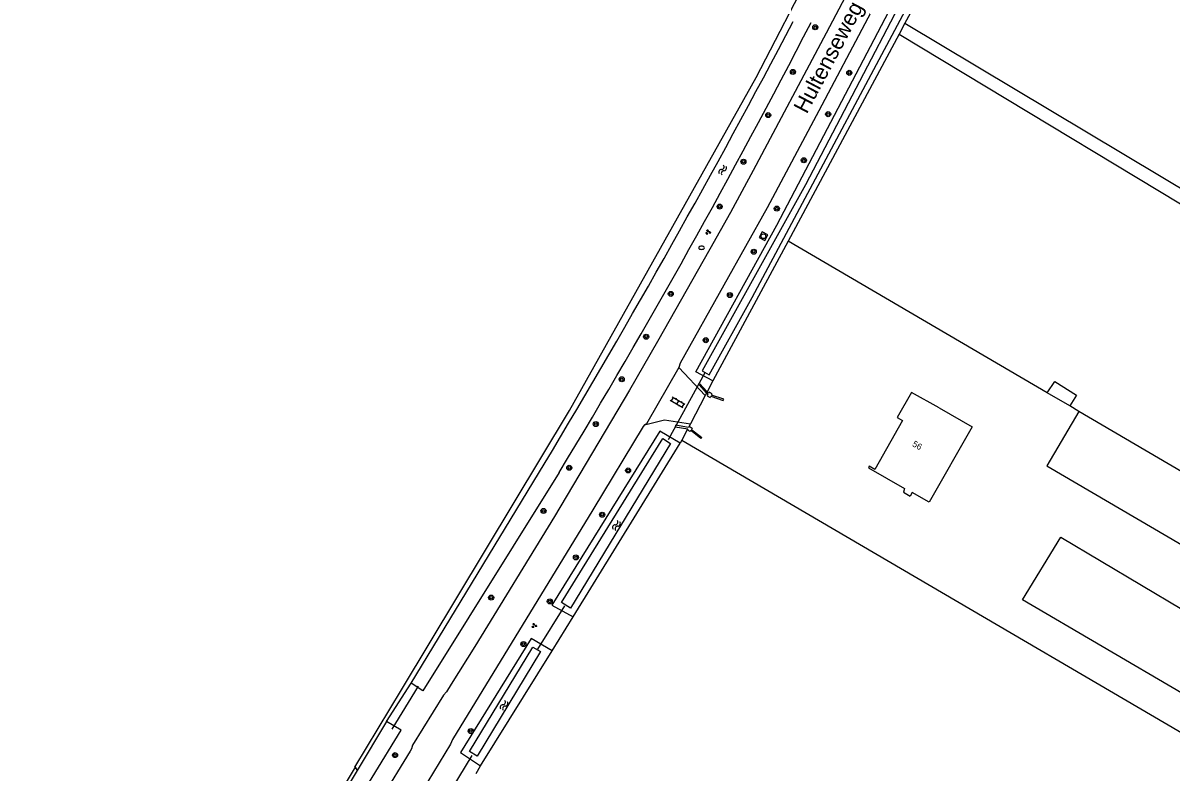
# Model space of a CAD drawing. Extents: x 124000 to 129000, y 395500 to 397503.
# Drawn here: x 125816.4 to 125998.3, y 396718.9 to 396837.7 of the extents above; entities that cross this region are included whole.
import ezdxf

# ---------------------------------------------------------------- set-up
doc = ezdxf.new("R2010")
doc.units = 0
for name, color, linetype in [('gg-afsc-draadraster', 7, 'Continuous'), ('gg-afsc-lijn draadraster', 7, 'Continuous'), ('gg-afsc-muur', 7, 'Continuous'), ('gg-anno-huisnummerreeks BGT', 7, 'Continuous'), ('gg-anno-openbare ruimte label', 7, 'Continuous'), ('gg-bbg-gedigitaliseerde bijgebouw', 7, 'Continuous'), ('gg-bbg-hoofdgebouw', 7, 'Continuous'), ('gg-knt-bronhoudergrens', 7, 'Continuous'), ('gg-knt-verharding', 7, 'Continuous'), ('gg-kntw-bovenkant insteek waterloop', 7, 'Continuous'), ('gg-kntw-waterlijn', 7, 'Continuous'), ('gg-kwrk-duiker nz buis', 7, 'Continuous'), ('gt-grn-groengrens', 7, 'Continuous'), ('gt-grn-vlakafsluiter', 7, 'Continuous'), ('gt-grn-weggrens', 7, 'Continuous'), ('gt-symb-boom', 7, 'Continuous'), ('gt-symb-brandkraan', 7, 'Continuous'), ('gt-symb-groenvak', 7, 'Continuous'), ('gt-symb-klinker verharding', 7, 'Continuous'), ('gt-symb-rioolschacht', 7, 'Continuous'), ('gt-symb-watersymbool', 7, 'Continuous')]:
    doc.layers.add(name, color=color, linetype=linetype)

# ---------------------------------------------------------------- blocks, each defined once
blk = doc.blocks.new('gt0-BOOM')
at = {"layer": 'gt-symb-boom'}
for radius in [0.4, 0.2]:
    blk.add_circle((0, 0), radius, dxfattribs=at)
blk = doc.blocks.new('gt0-GRVAK')
at = {"layer": 'gt-symb-groenvak'}
for p, q in [((-0.11, 0.19), (-0.23, 0.24)), ((-0.18, 0.15), (0.09, 0.15)), ((-0.09, 0.21), (-0.16, 0.32)), ((-0.05, 0.21), (-0.05, 0.39)), ((0, 0.21), (0.06, 0.32)), ((0.01, 0.19), (0.13, 0.24)), ((0.26, -0.05), (0.2, 0.06)), ((0.3, -0.05), (0.3, 0.13)), ((0.35, -0.05), (0.41, 0.06)), ((-0.25, -0.23), (-0.36, -0.18)), ((-0.32, -0.26), (-0.05, -0.26)), ((-0.23, -0.21), (-0.29, -0.09)), ((-0.18, -0.2), (-0.18, -0.02)), ((-0.14, -0.21), (-0.07, -0.09)), ((-0.12, -0.23), (0, -0.18)), ((0.24, -0.07), (0.12, -0.02)), ((0.17, -0.11), (0.44, -0.11)), ((0.37, -0.07), (0.49, -0.02))]:
    blk.add_line(p, q, dxfattribs=at)
blk = doc.blocks.new('gt0-WA')
at = {"layer": 'gt-symb-watersymbool'}
for centre, start, end in [((-0.32, 0.02), 28.0725, 151.9275), ((0.43, 0.42), 208.0725, 331.9275), ((-0.32, -0.43), 28.0725, 151.9275), ((0.43, -0.03), 208.0725, 331.9275)]:
    blk.add_arc(centre, 0.425, start, end, dxfattribs=at)
blk = doc.blocks.new('gt0-KL1')
at = {"layer": 'gt-symb-klinker verharding'}
for p, q in [((-1.15, 0.3), (1.15, 0.3)), ((-1, -0.3), (-1, 0.3)), ((-0.5, 0.3), (-0.5, 0.45)), ((0, -0.3), (0, 0.3)), ((0.5, 0.3), (0.5, 0.45)), ((1, -0.3), (1, 0.3)), ((-1.15, -0.3), (1.15, -0.3)), ((-0.5, -0.45), (-0.5, -0.3)), ((0.5, -0.45), (0.5, -0.3))]:
    blk.add_line(p, q, dxfattribs=at)
blk = doc.blocks.new('gt0-BR')
at = {"layer": 'gt-symb-brandkraan'}
for centre, radius, start, end in [((-0.24, 0), 0.206, 107.5669, 252.4331), ((0.6, -2.66), 3, 106.892, 107.5669), ((0, -0.69), 0.938, 73.108, 106.892), ((-0.6, -2.66), 3, 72.4331, 73.108), ((0.24, 0), 0.206, 287.567, 72.4331), ((0.6, 2.66), 3, 252.4331, 253.108), ((0, 0.69), 0.938, 253.108, 286.8921), ((-0.6, 2.66), 3, 286.8921, 287.567)]:
    blk.add_arc(centre, radius, start, end, dxfattribs=at)
blk = doc.blocks.new('gt0-RS')
at = {"layer": 'gt-symb-rioolschacht'}
blk.add_lwpolyline([(-0.5, -0.5), (0.5, -0.5), (0.5, 0.5), (-0.5, 0.5)], close=True, dxfattribs=at)
blk.add_circle((0, 0), 0.375, dxfattribs=at)

msp = doc.modelspace()

# ---------------------------------------------------------------- linework, layer by layer
at = {"layer": 'gg-afsc-draadraster'}
for p, q in [((125978.66, 396779.06), (125937.6, 396803.11)), ((125982.23, 396776.97), (125978.66, 396779.06)), ((125983.66, 396776.12), (125982.23, 396776.97))]:
    msp.add_line(p, q, dxfattribs=at)
msp.add_lwpolyline([(125955.18, 396835.88), (126071.5, 396765.76), (126079.09, 396762.46), (126109.52, 396749.36), (126112.56, 396747.77)], dxfattribs=at)
at = {"layer": 'gg-afsc-lijn draadraster'}
for p, q in [((125978.66, 396779.06), (125937.6, 396803.11)), ((125982.23, 396776.97), (125978.66, 396779.06)), ((125983.66, 396776.12), (125982.23, 396776.97))]:
    msp.add_line(p, q, dxfattribs=at)
msp.add_lwpolyline([(125955.18, 396835.88), (126071.5, 396765.76), (126079.09, 396762.46), (126109.52, 396749.36), (126112.56, 396747.77)], dxfattribs=at)
at = {"layer": 'gg-afsc-muur'}
for points in [[(125924.78, 396779.2), (125923.64, 396780.49), (125923.5, 396780.34), (125924.68, 396779.01)], [(125924.68, 396779.01), (125924.89, 396778.77), (125924.79, 396778.6), (125925.24, 396778.31), (125925.36, 396778.52), (125927.32, 396777.83), (125927.41, 396778.05), (125925.47, 396778.69), (125925.58, 396778.89), (125925.11, 396779.17), (125924.99, 396778.96), (125924.78, 396779.2)], [(125921.93, 396773.75), (125921.82, 396773.54), (125919.76, 396773.93), (125919.72, 396773.68), (125921.72, 396773.35), (125921.62, 396773.17)], [(125921.93, 396773.75), (125922.42, 396773.46), (125922.31, 396773.26), (125923.92, 396771.97), (125923.8, 396771.79), (125922.2, 396773.09), (125922.08, 396772.92), (125921.62, 396773.17)]]:
    msp.add_lwpolyline(points, dxfattribs=at)
at = {"layer": 'gg-bbg-gedigitaliseerde bijgebouw'}
msp.add_line((126000, 396766.55), (125983.66, 396776.12), dxfattribs=at)
for points in [[(125983.66, 396776.12), (125978.61, 396767.47), (126000, 396754.97)], [(126000, 396731.46), (125974.73, 396746.26), (125980.82, 396756.16), (126000, 396744.74)]]:
    msp.add_lwpolyline(points, dxfattribs=at)
at = {"layer": 'gg-bbg-hoofdgebouw'}
msp.add_line((125957.29, 396763.24), (125956.95, 396762.66), dxfattribs=at)
for points in [[(125961.52, 396776.66), (125957.17, 396779.13), (125954.9, 396775.16), (125955.76, 396774.69), (125951.35, 396766.91), (125950.47, 396767.41), (125950.34, 396767.19), (125956.06, 396763.91), (125955.87, 396763.29), (125956.95, 396762.66)], [(125961.52, 396776.66), (125966.78, 396773.66), (125959.97, 396761.7), (125957.29, 396763.24)]]:
    msp.add_lwpolyline(points, dxfattribs=at)
at = {"layer": 'gg-knt-bronhoudergrens'}
msp.add_line((125956.12, 396837.62), (126075.95, 396765.91), dxfattribs=at)
msp.add_lwpolyline([(125978.66, 396779.06), (125979.88, 396780.85), (125983.31, 396778.7), (125982.23, 396776.97)], dxfattribs=at)
at = {"layer": 'gg-knt-verharding'}
for p, q in [((125920.28, 396783.05), (125924.49, 396778.64)), ((125914.86, 396773.96), (125918.01, 396774.79)), ((125918.01, 396774.79), (125922.13, 396774.12))]:
    msp.add_line(p, q, dxfattribs=at)
for points in [[(125983.13, 396905.99), (125979.55, 396896.93), (125976.99, 396890.93), (125974.62, 396886), (125966.68, 396870.14), (125958.6, 396854.36), (125950.26, 396838.46), (125942.5, 396823.73), (125934.27, 396808.37), (125927.43, 396796.12), (125920.49, 396783.75), (125920.28, 396783.05)], [(125951.27, 396850.56), (125943.64, 396836.08), (125932.08, 396814.3), (125928.47, 396807.64), (125925.23, 396801.85), (125916.93, 396787.18), (125912.48, 396779.5), (125900.59, 396759.44), (125888.01, 396738.85), (125884.25, 396732.85), (125883.47, 396731.64), (125883.03, 396731.12), (125878.13, 396723.2), (125877.94, 396722.63), (125877.75, 396722.26), (125868.57, 396707.26)], [(125920.28, 396783.05), (125915.18, 396774.15), (125914.86, 396773.96)], [(125914.86, 396773.96), (125914.64, 396773.71), (125906.7, 396760.52), (125884.44, 396724.13), (125884.13, 396723.38), (125879.62, 396715.96), (125879.27, 396715.67), (125862.58, 396688.43), (125855.26, 396676.57), (125847.89, 396664.71), (125840.43, 396652.97), (125835.47, 396645.41), (125831.37, 396639.31), (125831.17, 396638.85)]]:
    msp.add_lwpolyline(points, dxfattribs=at)
at = {"layer": 'gg-kntw-bovenkant insteek waterloop'}
for p, q in [((125956.12, 396837.62), (125955.18, 396835.88)), ((125955.18, 396835.88), (125937.6, 396803.11)), ((125937.6, 396803.11), (125925.7, 396780.95)), ((125903.58, 396743.55), (125920.52, 396771.06)), ((125877.91, 396733.05), (125898.99, 396767.76)), ((125888.89, 396719.93), (125900.21, 396738.14)), ((125874, 396726.97), (125869.33, 396719.19))]:
    msp.add_line(p, q, dxfattribs=at)
for points in [[(125925.7, 396780.95), (125922.98, 396782.39), (125935.85, 396805.65), (125955.26, 396842.78), (125975.59, 396882.94)], [(125978.63, 396881.54), (125958.05, 396841.21), (125956.12, 396837.62)], [(125920.52, 396771.06), (125917.29, 396772.98), (125900.19, 396745.38), (125903.58, 396743.55)], [(125901.36, 396766.43), (125879.75, 396731.84), (125877.91, 396733.05)], [(125900.21, 396738.14), (125896.91, 396740.1), (125885.71, 396722.07), (125888.89, 396719.93)], [(125816.4, 396635.37), (125817.9, 396634.28), (125830.69, 396651.97), (125844.16, 396673.05), (125876.3, 396725.61), (125874, 396726.97)], [(125869.33, 396719.19), (125856.69, 396698.15), (125840.15, 396671.7), (125825.6, 396648.96), (125817.77, 396637.4)]]:
    msp.add_lwpolyline(points, dxfattribs=at)
for centre, radius, start, end in [((124676.17, 397501.47), 1426.04, 329.03547, 332.2685), ((124856.93, 397397.59), 1220.32, 328.85494, 332.69204)]:
    msp.add_arc(centre, radius, start, end, dxfattribs=at)
at = {"layer": 'gg-kntw-waterlijn'}
for points in [[(125995.14, 396938.45), (125993.58, 396935.93), (125991.02, 396921.01), (125989.34, 396914.74), (125986.06, 396904.57), (125983.53, 396897.74), (125979.71, 396888.82), (125976.31, 396882.35), (125963.64, 396856.68), (125940.36, 396812.03), (125923.99, 396782.52), (125925.12, 396781.89), (125931.91, 396794.14), (125962.06, 396850.73), (125979.3, 396884.97), (125984.71, 396896.53), (125986.64, 396901.86), (125991.36, 396916.87), (125992.75, 396923.04), (125994.96, 396935.49), (125996.55, 396937.78), (125995.14, 396938.45)], [(125901.74, 396745.8), (125917.78, 396771.79), (125918.99, 396771.04), (125903.14, 396744.92), (125901.74, 396745.8)], [(125887.12, 396722.2), (125897.18, 396738.76), (125898.38, 396738.03), (125888.33, 396721.48), (125887.12, 396722.2)]]:
    msp.add_lwpolyline(points, dxfattribs=at)
at = {"layer": 'gg-kwrk-duiker nz buis'}
for p, q in [((125918.67, 396771.67), (125924.48, 396782.27)), ((125897.95, 396738.44), (125902.25, 396745.28)), ((125874.9, 396725.75), (125879.07, 396732.57)), ((125883.38, 396714.66), (125887.54, 396721.56))]:
    msp.add_line(p, q, dxfattribs=at)
at = {"layer": 'gt-grn-groengrens'}
for p, q in [((125925.7, 396780.95), (125924.78, 396779.2)), ((125924.68, 396779.01), (125924.49, 396778.64)), ((125922.13, 396774.12), (125921.93, 396773.75)), ((125921.62, 396773.17), (125920.79, 396771.57)), ((125920.79, 396771.57), (125920.52, 396771.06)), ((125900.21, 396738.14), (125903.58, 396743.55)), ((125874, 396726.97), (125877.91, 396733.05)), ((125869.01, 396719.7), (125869.33, 396719.19)), ((125888.17, 396718.71), (125888.89, 396719.93))]:
    msp.add_line(p, q, dxfattribs=at)
for points in [[(125869.01, 396719.7), (125869, 396719.71), (125876.35, 396731.99), (125902.97, 396776.26), (125932.54, 396829.04), (125969.1, 396899.65), (125975.16, 396917.03), (125977.91, 396927.8), (125979.3, 396946.81)], [(125869.01, 396719.7), (125856.74, 396699.22), (125817.5, 396637.61), (125817.77, 396637.4)]]:
    msp.add_lwpolyline(points, dxfattribs=at)
at = {"layer": 'gt-grn-vlakafsluiter'}
msp.add_lwpolyline([(125920.79, 396771.57), (126036.78, 396703.61), (126021.7, 396677.62), (126061.49, 396683.19), (126068.79, 396689.8)], dxfattribs=at)
at = {"layer": 'gt-grn-weggrens'}
msp.add_line((125924.49, 396778.64), (125922.13, 396774.12), dxfattribs=at)

# ---------------------------------------------------------------- block references
at = {"layer": 'gt-symb-boom'}
for p in [(125941.91, 396836.99), (125938.37, 396829.92), (125947.31, 396829.77), (125934.46, 396823.07), (125943.96, 396823.22), (125930.54, 396815.69), (125940.1, 396815.92), (125926.77, 396808.57), (125935.83, 396808.26), (125932.17, 396801.42), (125919.03, 396794.74), (125928.39, 396794.55), (125915.13, 396787.94), (125924.56, 396787.4), (125911.26, 396781.2), (125907.15, 396774.11), (125902.95, 396767.17), (125912.27, 396766.75), (125898.86, 396760.33), (125908.16, 396759.74), (125904, 396752.97), (125890.57, 396746.59), (125899.86, 396745.99), (125895.68, 396739.23), (125887.34, 396725.45), (125875.34, 396721.63)]:
    msp.add_blockref('gt0-BOOM', p, dxfattribs=at)
at = {"layer": 'gt-symb-brandkraan'}
msp.add_blockref('gt0-BR', (125923.9, 396802.04), dxfattribs=at)
at = {"layer": 'gt-symb-groenvak'}
for p in [(125924.93, 396804.53), (125897.38, 396742.16)]:
    msp.add_blockref('gt0-GRVAK', p, dxfattribs=at)
at = {"layer": 'gt-symb-klinker verharding', "rotation": 149.58676936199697}
msp.add_blockref('gt0-KL1', (125920.09, 396777.54), dxfattribs=at)
at = {"layer": 'gt-symb-rioolschacht', "rotation": -116.79556491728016}
msp.add_blockref('gt0-RS', (125933.71, 396803.88), dxfattribs=at)
at = {"layer": 'gt-symb-watersymbool'}
for p, rotation in [((125927.22, 396814.31), 62.40963046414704), ((125910.39, 396757.98), 62.40963046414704), ((125892.58, 396729.46), 62.40963046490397)]:
    msp.add_blockref('gt0-WA', p, dxfattribs=dict(at, rotation=rotation))

# ---------------------------------------------------------------- texts
at = {"layer": 'gg-anno-huisnummerreeks BGT'}
msp.add_text('56', height=1, rotation=330.5, dxfattribs=at).set_placement((125957.18, 396770.66))
at = {"layer": 'gg-anno-openbare ruimte label'}
msp.add_text('Hultenseweg', height=2.5, rotation=62.1, dxfattribs=at).set_placement((125940.57, 396823.15))

doc.saveas('drawing.dxf')
